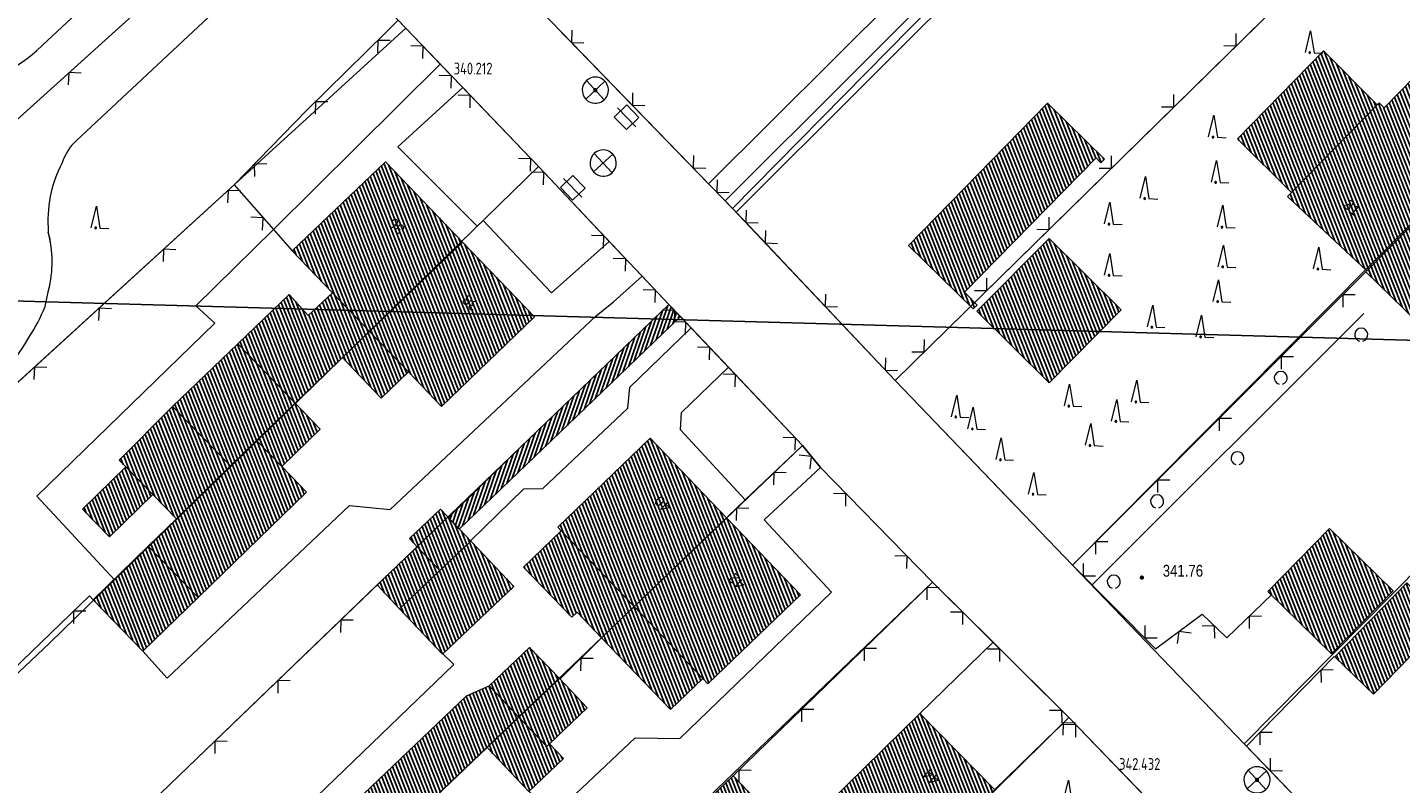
# Model space of a CAD drawing. Header units: metres. Extents: x 345144 to 348639, y 5629211 to 5635235.
# Tile 857 of 1056: x 347641 to 347719, y 5630667 to 5630710. Entities that reach past the tile are written whole.
import ezdxf
from ezdxf.enums import TextEntityAlignment as Align

# ---------------------------------------------------------------- set-up
doc = ezdxf.new("R2010")
doc.units = ezdxf.units.M
doc.header["$MEASUREMENT"] = 0
for name, color, linetype in [('028 Geländeform', 7, 'Continuous'), ('028 Geländeform Ausg.', 7, 'Continuous'), ('065-066 Ver_Entsorgung', 7, 'Continuous'), ('065-066 Ver_Entsorgung Ausg.', 7, 'Continuous'), ('081-083 Topographie', 7, 'Continuous'), ('AX Flurstück', 7, 'Continuous'), ('AX Gebäude', 7, 'Continuous'), ('Blatt', 7, 'Continuous'), ('Definitionslinie', 7, 'Continuous'), ('Präsentationsobjekt -Text (punktförmig)', 7, 'Continuous')]:
    doc.layers.add(name, color=color, linetype=linetype)
doc.styles.add('ARIAL', font='arial.ttf', dxfattribs={"height": 1})
doc.styles.add('DIN-6776-IT', font='txt', dxfattribs={"height": 1})
pattern_1 = [(111.5294117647, (0, 0), (-0.186045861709, -0.07339575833), [])]

# ---------------------------------------------------------------- blocks, each defined once
blk = doc.blocks.new('alk_3504_nrw')
at = {"color": 134, "lineweight": 5, "true_color": 0x00b2b2, "flags": 128}
for points in [[(-0.729333, -0.684), (-0.707333, -0.707333), (0.707333, 0.707333)], [(-0.707333, 0.707333), (0.707333, -0.707333)]]:
    blk.add_lwpolyline(points, dxfattribs=at)
at = {"color": 134, "lineweight": 5, "true_color": 0x00b2b2}
for start, end in [(90, -90), (-90, 90)]:
    blk.add_arc((0, 0), 1, start, end, dxfattribs=at)
blk = doc.blocks.new('alk_043x_nrw')
h = blk.add_hatch(color=7)
edge = h.paths.add_edge_path(flags=0)
edge.add_arc((0, 0), 1, 180, 360, ccw=False)
edge.add_arc((0, 0), 1, 0, 180, ccw=False)
blk = doc.blocks.new('alk_7200_nrwx2')
at = {"true_color": 0x2e2e2e}
h = blk.add_hatch(color=250, dxfattribs=at)
edge = h.paths.add_edge_path(flags=0)
edge.add_arc((-0.020544, -0.388118), 0.055525, 180, 360, ccw=False)
edge.add_arc((-0.020544, -0.388118), 0.055525, 0, 180, ccw=False)
at = {"color": 250, "lineweight": 5, "true_color": 0x2e2e2e, "flags": 128}
blk.add_lwpolyline([(-0.298168, -0.388118), (-0.020544, 1), (0.257079, -0.388118), (0.812326, -0.388118)], dxfattribs=at)
blk.add_lwpolyline([(-0.298168, -0.388118), (-0.020544, 1), (0.257079, -0.388118), (0.812326, -0.388118)], dxfattribs=at)
at = {"color": 250, "lineweight": 5, "true_color": 0x2e2e2e}
for start, end in [(0, 180), (180, 0)]:
    blk.add_arc((-0.020544, -0.388118), 0.055525, start, end, dxfattribs=at)
blk = doc.blocks.new('3488_swc')
at = {"color": 7, "lineweight": 5, "flags": 128}
for points in [[(1, 0), (-1, 0)], [(0.666667, 0.666667), (-0.666667, 0.666667), (-0.666667, -0.666667), (0.666667, -0.666667), (0.666667, 0.666667)]]:
    blk.add_lwpolyline(points, dxfattribs=at)

msp = doc.modelspace()

# ---------------------------------------------------------------- hatches: boundary and pattern name
at = {"layer": '028 Geländeform', "true_color": 0xb27500}
h = msp.add_hatch(dxfattribs=at)
h.set_pattern_fill('_USER', color=44, scale=0.2, angle=250.95521515, style=0, pattern_type=0)
h.set_pattern_definition([(250.9552151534, (0, 0), (0.1890527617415, -0.065261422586), [])])
h.paths.add_polyline_path([(347677.553, 5630694.216), (347678.208, 5630693.526), (347678.208, 5630693.526), (347672.289, 5630687.822), (347672.289, 5630687.822), (347665.549, 5630681.369), (347665.549, 5630681.369), (347664.925, 5630682.018), (347664.925, 5630682.018), (347668.881, 5630685.879), (347668.881, 5630685.879)], flags=0)
at = {"layer": 'AX Gebäude', "true_color": 0x4f4f4f}
h = msp.add_hatch(dxfattribs=at)
h.set_pattern_fill('_USER', color=251, scale=0.2, angle=111.52941176, style=0, pattern_type=0)
h.set_pattern_definition(pattern_1)
h.paths.add_polyline_path([(347713.186, 5630700.623), (347718.09, 5630705.627), (347718.203, 5630705.742), (347718.488, 5630705.461), (347722.786, 5630709.844), (347726.979, 5630705.732), (347722.62, 5630701.319), (347717.498, 5630696.133), (347712.964, 5630700.392)], flags=0)
h = msp.add_hatch(dxfattribs=at)
h.set_pattern_fill('_USER', color=251, scale=0.2, angle=111.52941176, style=0, pattern_type=0)
h.set_pattern_definition(pattern_1)
h.paths.add_polyline_path([(347710.089, 5630703.681), (347715.01, 5630708.727), (347718.09, 5630705.627), (347713.186, 5630700.623)], flags=0)
h = msp.add_hatch(dxfattribs=at)
h.set_pattern_fill('_USER', color=251, scale=0.2, angle=111.52941176, style=0, pattern_type=0)
h.set_pattern_definition(pattern_1)
h.paths.add_polyline_path([(347691.259, 5630697.59), (347699.227, 5630705.735), (347702.481, 5630702.52), (347702.273, 5630702.317), (347702, 5630702.596), (347694.468, 5630694.923), (347695.191, 5630694.175), (347694.974, 5630693.967)], flags=0)
h = msp.add_hatch(dxfattribs=at)
h.set_pattern_fill('_USER', color=251, scale=0.2, angle=111.52941176, style=0, pattern_type=0)
h.set_pattern_definition(pattern_1)
h.paths.add_polyline_path([(347658.292, 5630694.888), (347655.994, 5630697.283), (347661.32, 5630702.381), (347665.736, 5630697.783), (347660.416, 5630692.665)], flags=0)
h = msp.add_hatch(dxfattribs=at)
h.set_pattern_fill('_USER', color=251, scale=0.2, angle=111.52941176, style=0, pattern_type=0)
h.set_pattern_definition(pattern_1)
h.paths.add_polyline_path([(347717.45, 5630696.083), (347717.498, 5630696.133), (347722.62, 5630701.319), (347726.854, 5630697.139), (347727.024, 5630696.969), (347723.197, 5630693.136), (347721.85, 5630691.786)], flags=0)
h = msp.add_hatch(dxfattribs=at)
h.set_pattern_fill('_USER', color=251, scale=0.2, angle=111.52941176, style=0, pattern_type=0)
h.set_pattern_definition(pattern_1)
h.paths.add_polyline_path([(347660.416, 5630692.665), (347665.736, 5630697.783), (347669.858, 5630693.498), (347664.538, 5630688.38), (347662.637, 5630690.356)], flags=0)
h = msp.add_hatch(dxfattribs=at)
h.set_pattern_fill('_USER', color=251, scale=0.2, angle=111.52941176, style=0, pattern_type=0)
h.set_pattern_definition(pattern_1)
h.paths.add_polyline_path([(347699.313, 5630697.992), (347703.441, 5630693.904), (347699.316, 5630689.738), (347695.185, 5630693.824)], flags=0)
h = msp.add_hatch(dxfattribs=at)
h.set_pattern_fill('_USER', color=251, scale=0.2, angle=111.52941176, style=0, pattern_type=0)
h.set_pattern_definition(pattern_1)
h.paths.add_polyline_path([(347652.885, 5630691.959), (347655.817, 5630694.786), (347656.907, 5630693.575), (347658.292, 5630694.888), (347660.416, 5630692.665), (347658.863, 5630691.174), (347656.15, 5630688.564)], flags=0)
h = msp.add_hatch(dxfattribs=at)
h.set_pattern_fill('_USER', color=251, scale=0.2, angle=111.52941176, style=0, pattern_type=0)
h.set_pattern_definition(pattern_1)
h.paths.add_polyline_path([(347660.416, 5630692.665), (347662.637, 5630690.356), (347661.083, 5630688.862), (347658.863, 5630691.174)], flags=0)
h = msp.add_hatch(dxfattribs=at)
h.set_pattern_fill('_USER', color=251, scale=0.2, angle=111.52941176, style=0, pattern_type=0)
h.set_pattern_definition(pattern_1)
h.paths.add_polyline_path([(347652.885, 5630691.959), (347656.15, 5630688.564), (347653.944, 5630686.437), (347652.457, 5630684.989), (347649.145, 5630688.375)], flags=0)
h = msp.add_hatch(dxfattribs=at)
h.set_pattern_fill('_USER', color=251, scale=0.2, angle=111.52941176, style=0, pattern_type=0)
h.set_pattern_definition(pattern_1)
h.paths.add_polyline_path([(347649.145, 5630688.375), (347652.457, 5630684.989), (347649.358, 5630681.961), (347648.012, 5630683.34), (347646.459, 5630684.93), (347646.087, 5630685.306)], flags=0)
h = msp.add_hatch(dxfattribs=at)
h.set_pattern_fill('_USER', color=251, scale=0.2, angle=111.52941176, style=0, pattern_type=0)
h.set_pattern_definition(pattern_1)
h.paths.add_polyline_path([(347653.944, 5630686.437), (347656.15, 5630688.564), (347657.587, 5630687.074), (347655.386, 5630684.947)], flags=0)
h = msp.add_hatch(dxfattribs=at)
h.set_pattern_fill('_USER', color=251, scale=0.2, angle=111.52941176, style=0, pattern_type=0)
h.set_pattern_definition(pattern_1)
h.paths.add_polyline_path([(347652.457, 5630684.989), (347653.944, 5630686.437), (347655.386, 5630684.947), (347656.806, 5630683.482), (347650.599, 5630677.457), (347647.746, 5630680.393), (347649.358, 5630681.961)], flags=0)
h = msp.add_hatch(dxfattribs=at)
h.set_pattern_fill('_USER', color=251, scale=0.2, angle=111.52941176, style=0, pattern_type=0)
h.set_pattern_definition(pattern_1)
h.paths.add_polyline_path([(347671.391, 5630681.27), (347671.184, 5630681.486), (347676.477, 5630686.565), (347680.845, 5630682.013), (347675.553, 5630676.934)], flags=0)
h = msp.add_hatch(dxfattribs=at)
h.set_pattern_fill('_USER', color=251, scale=0.2, angle=111.52941176, style=0, pattern_type=0)
h.set_pattern_definition(pattern_1)
h.paths.add_polyline_path([(347648.012, 5630683.34), (347645.533, 5630680.92), (347643.982, 5630682.509), (347646.459, 5630684.93)], flags=0)
h = msp.add_hatch(dxfattribs=at)
h.set_pattern_fill('_USER', color=251, scale=0.2, angle=111.52941176, style=0, pattern_type=0)
h.set_pattern_definition(pattern_1)
h.paths.add_polyline_path([(347666.214, 5630680.682), (347664.43, 5630678.991), (347663.143, 5630680.348), (347662.696, 5630680.82), (347664.48, 5630682.511)], flags=0)
h = msp.add_hatch(dxfattribs=at)
h.set_pattern_fill('_USER', color=251, scale=0.2, angle=111.52941176, style=0, pattern_type=0)
h.set_pattern_definition(pattern_1)
h.paths.add_polyline_path([(347675.553, 5630676.934), (347680.845, 5630682.013), (347685.075, 5630677.605), (347679.785, 5630672.526), (347679.502, 5630672.82)], flags=0)
h = msp.add_hatch(dxfattribs=at)
h.set_pattern_fill('_USER', color=251, scale=0.2, angle=111.52941176, style=0, pattern_type=0)
h.set_pattern_definition(pattern_1)
h.paths.add_polyline_path([(347671.391, 5630681.27), (347675.553, 5630676.934), (347673.7, 5630675.155), (347672.298, 5630676.615), (347671.994, 5630676.324), (347669.234, 5630679.199)], flags=0)
h = msp.add_hatch(dxfattribs=at)
h.set_pattern_fill('_USER', color=251, scale=0.2, angle=111.52941176, style=0, pattern_type=0)
h.set_pattern_definition(pattern_1)
h.paths.add_polyline_path([(347715.369, 5630681.397), (347718.998, 5630677.831), (347715.475, 5630674.237), (347711.842, 5630677.805)], flags=0)
h = msp.add_hatch(dxfattribs=at)
h.set_pattern_fill('_USER', color=251, scale=0.2, angle=111.52941176, style=0, pattern_type=0)
h.set_pattern_definition(pattern_1)
h.paths.add_polyline_path([(347664.43, 5630678.991), (347666.214, 5630680.682), (347668.675, 5630678.085), (347664.594, 5630674.217), (347662.133, 5630676.814)], flags=0)
h = msp.add_hatch(dxfattribs=at)
h.set_pattern_fill('_USER', color=251, scale=0.2, angle=111.52941176, style=0, pattern_type=0)
h.set_pattern_definition(pattern_1)
h.paths.add_polyline_path([(347650.599, 5630677.457), (347647.44, 5630674.389), (347644.588, 5630677.324), (347647.746, 5630680.393)], flags=0)
h = msp.add_hatch(dxfattribs=at)
h.set_pattern_fill('_USER', color=251, scale=0.2, angle=111.52941176, style=0, pattern_type=0)
h.set_pattern_definition(pattern_1)
h.paths.add_polyline_path([(347662.133, 5630676.814), (347660.846, 5630678.171), (347663.143, 5630680.348), (347664.43, 5630678.991)], flags=0)
h = msp.add_hatch(dxfattribs=at)
h.set_pattern_fill('_USER', color=251, scale=0.2, angle=111.52941176, style=0, pattern_type=0)
h.set_pattern_definition(pattern_1)
h.paths.add_polyline_path([(347715.671, 5630674.058), (347719.793, 5630678.299), (347721.99, 5630676.147), (347717.877, 5630671.928)], flags=0)
h = msp.add_hatch(dxfattribs=at)
h.set_pattern_fill('_USER', color=251, scale=0.2, angle=111.52941176, style=0, pattern_type=0)
h.set_pattern_definition(pattern_1)
h.paths.add_polyline_path([(347675.553, 5630676.934), (347679.502, 5630672.82), (347677.649, 5630671.041), (347673.7, 5630675.155)], flags=0)
h = msp.add_hatch(dxfattribs=at)
h.set_pattern_fill('_USER', color=251, scale=0.2, angle=111.52941176, style=0, pattern_type=0)
h.set_pattern_definition(pattern_1)
h.paths.add_polyline_path([(347667.265, 5630672.395), (347669.579, 5630674.602), (347671.281, 5630672.816), (347668.967, 5630670.61)], flags=0)
h = msp.add_hatch(dxfattribs=at)
h.set_pattern_fill('_USER', color=251, scale=0.2, angle=111.52941176, style=0, pattern_type=0)
h.set_pattern_definition(pattern_1)
h.paths.add_polyline_path([(347668.967, 5630670.61), (347671.281, 5630672.816), (347672.876, 5630671.143), (347670.722, 5630669.09), (347670.562, 5630668.937)], flags=0)
h = msp.add_hatch(dxfattribs=at)
h.set_pattern_fill('_USER', color=251, scale=0.2, angle=111.52941176, style=0, pattern_type=0)
h.set_pattern_definition(pattern_1)
h.paths.add_polyline_path([(347667.145, 5630668.873), (347660.865, 5630662.884), (347658.826, 5630665.022), (347665.966, 5630671.832), (347667.265, 5630672.395), (347668.967, 5630670.61)], flags=0)
h = msp.add_hatch(dxfattribs=at)
h.set_pattern_fill('_USER', color=251, scale=0.2, angle=111.52941176, style=0, pattern_type=0)
h.set_pattern_definition(pattern_1)
h.paths.add_polyline_path([(347668.967, 5630670.61), (347670.562, 5630668.937), (347670.722, 5630669.09), (347671.52, 5630668.253), (347669.538, 5630666.363), (347667.145, 5630668.873)], flags=0)
h = msp.add_hatch(dxfattribs=at)
h.set_pattern_fill('_USER', color=251, scale=0.2, angle=111.52941176, style=0, pattern_type=0)
h.set_pattern_definition(pattern_1)
h.paths.add_polyline_path([(347696.199, 5630666.458), (347690.946, 5630661.286), (347688.772, 5630663.523), (347686.758, 5630665.588), (347686.671, 5630665.672), (347691.914, 5630670.823)], flags=0)
h = msp.add_hatch(dxfattribs=at)
h.set_pattern_fill('_USER', color=251, scale=0.2, angle=111.52941176, style=0, pattern_type=0)
h.set_pattern_definition(pattern_1)
h.paths.add_polyline_path([(347673.686, 5630660.075), (347681.232, 5630667.264), (347683.843, 5630664.536), (347676.316, 5630657.337)], flags=0)

# ---------------------------------------------------------------- linework, layer by layer
at = {"layer": '081-083 Topographie', "color": 7, "linetype": 'Continuous', "lineweight": 5, "flags": 128}
for points in [[(347652.319, 5630720.696), (347649.981, 5630716.757), (347649.981, 5630716.757), (347641.699, 5630709.047)], [(347635.305, 5630700.356), (347654.831, 5630717.945)], [(347654.831, 5630717.945), (347657.674, 5630715.019), (347657.674, 5630715.019), (347659.869, 5630712.762), (347659.869, 5630712.762), (347662.058, 5630710.473), (347662.058, 5630710.473), (347662.496, 5630710.016)], [(347643.624, 5630703.576), (347654.679, 5630713.915), (347654.679, 5630713.915), (347657.674, 5630715.019)], [(347693.778, 5630715.066), (347690.588, 5630711.856), (347690.588, 5630711.856), (347679.826, 5630701.118)], [(347681.407, 5630699.484), (347696.091, 5630714.158), (347696.091, 5630714.158), (347695.42, 5630714.757), (347695.42, 5630714.757), (347680.767, 5630700.148)], [(347671.1, 5630710.095), (347679.826, 5630701.118), (347679.826, 5630701.118), (347680.767, 5630700.148), (347680.767, 5630700.148), (347681.196, 5630699.706), (347681.196, 5630699.706), (347681.407, 5630699.484), (347681.407, 5630699.484), (347682.498, 5630698.328), (347682.498, 5630698.328), (347690.497, 5630689.863), (347690.497, 5630689.863), (347715.261, 5630714.152)], [(347662.496, 5630710.016), (347664.466, 5630707.958), (347664.466, 5630707.958), (347665.748, 5630706.619), (347665.748, 5630706.619), (347670.077, 5630702.097), (347670.077, 5630702.097), (347674.14, 5630697.814), (347674.14, 5630697.814), (347676.011, 5630695.842), (347676.011, 5630695.842), (347677.553, 5630694.216), (347677.553, 5630694.216), (347678.208, 5630693.526), (347678.208, 5630693.526), (347678.82, 5630692.882), (347678.82, 5630692.882), (347680.957, 5630690.629), (347680.957, 5630690.629), (347685.2, 5630686.157)], [(347664.466, 5630707.958), (347654.913, 5630698.51), (347654.913, 5630698.51), (347650.481, 5630694.127), (347650.481, 5630694.127), (347651.558, 5630693.144), (347651.558, 5630693.144), (347641.37, 5630683.252), (347641.37, 5630683.252), (347645.812, 5630678.472)], [(347665.748, 5630706.619), (347662.029, 5630703.227), (347662.029, 5630703.227), (347666.571, 5630698.683), (347666.571, 5630698.683), (347666.918, 5630699.021), (347666.918, 5630699.021), (347670.836, 5630694.889), (347670.836, 5630694.889), (347674.14, 5630697.814)], [(347607.832, 5630660.2), (347633.5, 5630683.583), (347633.5, 5630683.583), (347652.669, 5630701.057)], [(347652.669, 5630701.057), (347654.913, 5630698.51), (347654.913, 5630698.51), (347655.994, 5630697.284)], [(347647.446, 5630674.385), (347648.827, 5630672.834), (347648.827, 5630672.834), (347659.269, 5630682.725), (347659.269, 5630682.725), (347661.601, 5630682.491), (347661.601, 5630682.491), (347673.392, 5630693.56), (347673.392, 5630693.56), (347674.382, 5630694.364), (347674.382, 5630694.364), (347676.011, 5630695.842)], [(347717.451, 5630696.083), (347700.646, 5630679.308), (347700.646, 5630679.308), (347705.407, 5630674.526), (347705.407, 5630674.526), (347708.076, 5630676.508), (347708.076, 5630676.508), (347709.482, 5630675.152), (347709.482, 5630675.152), (347712.056, 5630677.627)], [(347641.847, 5630694.093), (347642.041, 5630695.017)], [(347701.8, 5630678.203), (347717.332, 5630693.696)], [(347666.198, 5630680.694), (347669.247, 5630683.664), (347669.247, 5630683.664), (347670.326, 5630683.683), (347670.326, 5630683.683), (347675.193, 5630688.285), (347675.193, 5630688.285), (347675.313, 5630689.491), (347675.313, 5630689.491), (347678.82, 5630692.882)], [(347681.923, 5630683.05), (347678.222, 5630687.042), (347678.222, 5630687.042), (347678.267, 5630688.043), (347678.267, 5630688.043), (347680.957, 5630690.629)], [(347690.497, 5630689.863), (347697.316, 5630682.772)], [(347680.916, 5630682.088), (347681.923, 5630683.05), (347681.923, 5630683.05), (347685.2, 5630686.157)], [(347685.2, 5630686.157), (347686.22, 5630684.883), (347686.22, 5630684.883), (347692.643, 5630678.333)], [(347669.544, 5630666.363), (347670.89, 5630664.964), (347670.89, 5630664.964), (347675.614, 5630669.434), (347675.614, 5630669.434), (347678.183, 5630669.393), (347678.183, 5630669.393), (347686.861, 5630677.763), (347686.861, 5630677.763), (347682.995, 5630681.897), (347682.995, 5630681.897), (347686.22, 5630684.883)], [(347625.565, 5630644.243), (347649.499, 5630667.248), (347649.499, 5630667.248), (347660.842, 5630678.152)], [(347681.233, 5630667.264), (347692.643, 5630678.333)], [(347692.643, 5630678.333), (347696.108, 5630674.894), (347696.108, 5630674.894), (347700.439, 5630670.598)], [(347617.362, 5630651.518), (347644.39, 5630677.559), (347644.39, 5630677.559), (347644.608, 5630677.3)], [(347671.303, 5630672.793), (347673.701, 5630675.152)], [(347664.557, 5630674.285), (347665.237, 5630673.616), (347665.237, 5630673.616), (347654.812, 5630663.572), (347654.812, 5630663.572), (347658.014, 5630660.147)], [(347691.914, 5630670.823), (347696.108, 5630674.894)], [(347710.612, 5630668.959), (347715.631, 5630674.08)], [(347696.208, 5630666.482), (347700.439, 5630670.598)], [(347700.439, 5630670.598), (347708.213, 5630662.557)], [(347710.612, 5630668.959), (347716.77, 5630662.565), (347716.77, 5630662.565), (347717.06, 5630662.263), (347717.06, 5630662.263), (347720.439, 5630658.985)]]:
    msp.add_lwpolyline(points, dxfattribs=at)
at = {"layer": '081-083 Topographie', "color": 7, "linetype": 'Continuous', "lineweight": 5}
for centre, radius, start, end in [((347636.904, 5630713.648), 6.645391, -108.11321898, -43.81717729), ((347645.645, 5630701.394), 2.974244, 132.80630203, 162.08286177), ((347649.192, 5630698.986), 7.191003, 152.47636658, -174.94190864), ((347635.672, 5630696.663), 6.578258, -14.49042585, 14.87923371), ((347631.793, 5630698.257), 10.882165, -33.08258037, -22.49755249), ((347634.347, 5630695.854), 7.456342, -77.02611751, -28.31793029)]:
    msp.add_arc(centre, radius, start, end, dxfattribs=at)
at = {"layer": 'AX Flurstück', "color": 8, "linetype": 'Continuous', "lineweight": 13, "true_color": 0x808080, "flags": 128}
for points in [[(347670.163, 5630711.06), (347709.97, 5630747.782), (347715.165, 5630742.657), (347719.398, 5630738.473), (347681.196, 5630699.706), (347670.163, 5630711.06)], [(347639.65, 5630743.595), (347649.242, 5630733.056), (347650.563, 5630731.486), (347660.229, 5630721.392), (347664.47, 5630716.92), (347670.163, 5630711.06), (347681.196, 5630699.706), (347690.494, 5630689.861), (347700.649, 5630679.311), (347710.487, 5630669.09), (347717.059, 5630662.263)], [(347681.196, 5630699.706), (347719.398, 5630738.473), (347724.498, 5630733.452), (347729.692, 5630728.308), (347690.494, 5630689.861), (347681.196, 5630699.706)], [(347708.211, 5630662.556), (347700.438, 5630670.597), (347692.642, 5630678.333), (347686.22, 5630684.883), (347685.2, 5630686.156), (347677.554, 5630694.216), (347670.077, 5630702.097), (347662.498, 5630710.015), (347659.869, 5630712.761), (347654.831, 5630717.944), (347649.573, 5630723.703), (347645.117, 5630724.206), (347637.785, 5630732.476)], [(347729.692, 5630728.308), (347733.136, 5630724.906), (347735.33, 5630722.736), (347739.592, 5630718.529), (347700.649, 5630679.311), (347690.494, 5630689.861), (347729.692, 5630728.308)], [(347591.454, 5630675.631), (347618.183, 5630699.672), (347645.117, 5630724.206), (347649.573, 5630723.703), (347654.831, 5630717.944), (347599.515, 5630668.095), (347591.454, 5630675.631)], [(347700.649, 5630679.311), (347739.592, 5630718.529), (347741.554, 5630716.588), (347749.627, 5630708.645), (347710.487, 5630669.09), (347700.649, 5630679.311)], [(347599.515, 5630668.095), (347654.831, 5630717.944), (347659.869, 5630712.761), (347662.498, 5630710.015), (347633.497, 5630683.586), (347607.834, 5630660.199), (347599.515, 5630668.095)], [(347607.834, 5630660.199), (347633.497, 5630683.586), (347662.498, 5630710.015), (347670.077, 5630702.097), (347642.087, 5630674.844), (347617.362, 5630651.518), (347609.536, 5630658.755), (347607.834, 5630660.199)], [(347749.627, 5630708.645), (347749.896, 5630708.364), (347758.137, 5630700.246), (347759.652, 5630698.751), (347720.438, 5630658.985), (347717.059, 5630662.263), (347710.487, 5630669.09), (347749.627, 5630708.645)], [(347642.087, 5630674.844), (347670.077, 5630702.097), (347677.554, 5630694.216), (347649.499, 5630667.249), (347625.565, 5630644.243), (347617.362, 5630651.518), (347642.087, 5630674.844)], [(347625.565, 5630644.243), (347649.499, 5630667.249), (347677.554, 5630694.216), (347685.2, 5630686.156), (347657.081, 5630659.268), (347633.545, 5630637.12), (347625.565, 5630644.243)], [(347657.081, 5630659.268), (347685.2, 5630686.156), (347686.22, 5630684.883), (347692.642, 5630678.333), (347664.606, 5630651.446), (347641.938, 5630629.709), (347638.698, 5630632.521), (347633.545, 5630637.12), (347657.081, 5630659.268)], [(347664.606, 5630651.446), (347692.642, 5630678.333), (347700.438, 5630670.597), (347672.712, 5630643.267), (347650.779, 5630621.648), (347641.938, 5630629.709), (347664.606, 5630651.446)], [(347681.741, 5630634.434), (347661.142, 5630612.549), (347659.387, 5630614.089), (347650.779, 5630621.648), (347672.712, 5630643.267), (347700.438, 5630670.597), (347708.211, 5630662.556), (347681.741, 5630634.434)]]:
    msp.add_lwpolyline(points, dxfattribs=at)
at = {"layer": 'AX Gebäude', "color": 7, "linetype": 'Continuous', "lineweight": 5, "flags": 128}
for points in [[(347713.186, 5630700.623), (347718.09, 5630705.627), (347718.203, 5630705.742), (347718.488, 5630705.461), (347722.786, 5630709.844), (347726.979, 5630705.732), (347722.62, 5630701.319), (347717.498, 5630696.133), (347712.964, 5630700.392), (347713.186, 5630700.623)], [(347710.089, 5630703.681), (347715.01, 5630708.727), (347718.09, 5630705.627), (347713.186, 5630700.623), (347710.089, 5630703.681)], [(347691.259, 5630697.59), (347699.227, 5630705.735), (347702.481, 5630702.52), (347702.273, 5630702.317), (347702, 5630702.596), (347694.468, 5630694.923), (347695.191, 5630694.175), (347694.974, 5630693.967), (347691.259, 5630697.59)], [(347658.292, 5630694.888), (347655.994, 5630697.283), (347661.32, 5630702.381), (347665.736, 5630697.783), (347660.416, 5630692.665), (347658.292, 5630694.888)], [(347717.45, 5630696.083), (347717.498, 5630696.133), (347722.62, 5630701.319), (347726.854, 5630697.139), (347727.024, 5630696.969), (347723.197, 5630693.136), (347721.85, 5630691.786), (347717.45, 5630696.083)], [(347660.416, 5630692.665), (347665.736, 5630697.783), (347669.858, 5630693.498), (347664.538, 5630688.38), (347662.637, 5630690.356), (347660.416, 5630692.665)], [(347699.313, 5630697.992), (347703.441, 5630693.904), (347699.316, 5630689.738), (347695.185, 5630693.824), (347699.313, 5630697.992)], [(347652.885, 5630691.959), (347655.817, 5630694.786), (347656.907, 5630693.575), (347658.292, 5630694.888), (347660.416, 5630692.665), (347658.863, 5630691.174), (347656.15, 5630688.564), (347652.885, 5630691.959)], [(347660.416, 5630692.665), (347662.637, 5630690.356), (347661.083, 5630688.862), (347658.863, 5630691.174), (347660.416, 5630692.665)], [(347652.885, 5630691.959), (347656.15, 5630688.564), (347653.944, 5630686.437), (347652.457, 5630684.989), (347649.145, 5630688.375), (347652.885, 5630691.959)], [(347649.145, 5630688.375), (347652.457, 5630684.989), (347649.358, 5630681.961), (347648.012, 5630683.34), (347646.459, 5630684.93), (347646.087, 5630685.306), (347649.145, 5630688.375)], [(347653.944, 5630686.437), (347656.15, 5630688.564), (347657.587, 5630687.074), (347655.386, 5630684.947), (347653.944, 5630686.437)], [(347652.457, 5630684.989), (347653.944, 5630686.437), (347655.386, 5630684.947), (347656.806, 5630683.482), (347650.599, 5630677.457), (347647.746, 5630680.393), (347649.358, 5630681.961), (347652.457, 5630684.989)], [(347671.391, 5630681.27), (347671.184, 5630681.486), (347676.477, 5630686.565), (347680.845, 5630682.013), (347675.553, 5630676.934), (347671.391, 5630681.27)], [(347648.012, 5630683.34), (347645.533, 5630680.92), (347643.982, 5630682.509), (347646.459, 5630684.93), (347648.012, 5630683.34)], [(347666.214, 5630680.682), (347664.43, 5630678.991), (347663.143, 5630680.348), (347662.696, 5630680.82), (347664.48, 5630682.511), (347666.214, 5630680.682)], [(347675.553, 5630676.934), (347680.845, 5630682.013), (347685.075, 5630677.605), (347679.785, 5630672.526), (347679.502, 5630672.82), (347675.553, 5630676.934)], [(347671.391, 5630681.27), (347675.553, 5630676.934), (347673.7, 5630675.155), (347672.298, 5630676.615), (347671.994, 5630676.324), (347669.234, 5630679.199), (347671.391, 5630681.27)], [(347715.369, 5630681.397), (347718.998, 5630677.831), (347715.475, 5630674.237), (347711.842, 5630677.805), (347715.369, 5630681.397)], [(347664.43, 5630678.991), (347666.214, 5630680.682), (347668.675, 5630678.085), (347664.594, 5630674.217), (347662.133, 5630676.814), (347664.43, 5630678.991)], [(347650.599, 5630677.457), (347647.44, 5630674.389), (347644.588, 5630677.324), (347647.746, 5630680.393), (347650.599, 5630677.457)], [(347662.133, 5630676.814), (347660.846, 5630678.171), (347663.143, 5630680.348), (347664.43, 5630678.991), (347662.133, 5630676.814)], [(347715.671, 5630674.058), (347719.793, 5630678.299), (347721.99, 5630676.147), (347717.877, 5630671.928), (347715.671, 5630674.058)], [(347675.553, 5630676.934), (347679.502, 5630672.82), (347677.649, 5630671.041), (347673.7, 5630675.155), (347675.553, 5630676.934)], [(347667.265, 5630672.395), (347669.579, 5630674.602), (347671.281, 5630672.816), (347668.967, 5630670.61), (347667.265, 5630672.395)], [(347668.967, 5630670.61), (347671.281, 5630672.816), (347672.876, 5630671.143), (347670.722, 5630669.09), (347670.562, 5630668.937), (347668.967, 5630670.61)], [(347667.145, 5630668.873), (347660.865, 5630662.884), (347658.826, 5630665.022), (347665.966, 5630671.832), (347667.265, 5630672.395), (347668.967, 5630670.61), (347667.145, 5630668.873)], [(347668.967, 5630670.61), (347670.562, 5630668.937), (347670.722, 5630669.09), (347671.52, 5630668.253), (347669.538, 5630666.363), (347667.145, 5630668.873), (347668.967, 5630670.61)], [(347696.199, 5630666.458), (347690.946, 5630661.286), (347688.772, 5630663.523), (347686.758, 5630665.588), (347686.671, 5630665.672), (347691.914, 5630670.823), (347696.199, 5630666.458)], [(347673.686, 5630660.075), (347681.232, 5630667.264), (347683.843, 5630664.536), (347676.316, 5630657.337), (347673.686, 5630660.075)]]:
    msp.add_lwpolyline(points, dxfattribs=at)
at = {"layer": 'Blatt', "color": 205, "linetype": 'Continuous', "lineweight": 5, "true_color": 0x873099, "flags": 128}
for points in [[(347367.669, 5630702.092), (347374.708, 5630951.97), (347874.464, 5630937.896), (347867.426, 5630688.019), (347367.669, 5630702.092)], [(347360.632, 5630452.215), (347367.669, 5630702.092), (347867.426, 5630688.019), (347860.388, 5630438.144), (347360.632, 5630452.215)]]:
    msp.add_lwpolyline(points, dxfattribs=at)
at = {"layer": 'Definitionslinie', "color": 7, "linetype": 'Continuous', "lineweight": 5, "flags": 128}
for points in [[(347635.305, 5630700.356), (347654.831, 5630717.945)], [(347641.699, 5630709.047), (347649.981, 5630716.757)], [(347680.767, 5630700.148), (347695.42, 5630714.757)], [(347643.624, 5630703.576), (347654.679, 5630713.915)], [(347681.407, 5630699.484), (347696.091, 5630714.158)], [(347690.497, 5630689.863), (347715.261, 5630714.152)], [(347659.869, 5630712.762), (347662.058, 5630710.473), (347662.058, 5630710.473), (347662.496, 5630710.016)], [(347679.826, 5630701.118), (347690.588, 5630711.856)], [(347662.058, 5630710.473), (347661.928, 5630710.345), (347661.347, 5630709.773), (347656.849, 5630705.35), (347652.669, 5630701.057)], [(347662.496, 5630710.016), (347664.466, 5630707.958)], [(347671.1, 5630710.095), (347679.826, 5630701.118)], [(347671.988, 5630709.899), (347671.978, 5630709.192), (347672.685, 5630709.182)], [(347671.988, 5630709.899), (347671.978, 5630709.192), (347672.685, 5630709.182)], [(347709.311, 5630709.017), (347710.018, 5630709.01), (347710.025, 5630709.717)], [(347709.311, 5630709.017), (347710.018, 5630709.01), (347710.025, 5630709.717)], [(347661.589, 5630709.311), (347660.883, 5630709.316), (347660.876, 5630708.609)], [(347663.466, 5630708.28), (347663.481, 5630708.987), (347662.774, 5630709.002)], [(347663.466, 5630708.28), (347663.481, 5630708.987), (347662.774, 5630709.002)], [(347650.481, 5630694.127), (347654.913, 5630698.51), (347654.913, 5630698.51), (347664.466, 5630707.958)], [(347664.466, 5630707.958), (347665.748, 5630706.619)], [(347643.917, 5630707.44), (347643.211, 5630707.477), (347643.174, 5630706.771)], [(347643.917, 5630707.44), (347643.211, 5630707.477), (347643.174, 5630706.771)], [(347665.092, 5630706.582), (347665.107, 5630707.289), (347664.4, 5630707.304)], [(347665.092, 5630706.582), (347665.107, 5630707.289), (347664.4, 5630707.304)], [(347662.029, 5630703.227), (347665.748, 5630706.619)], [(347665.748, 5630706.619), (347670.077, 5630702.097)], [(347658.024, 5630705.805), (347657.318, 5630705.81), (347657.311, 5630705.104)], [(347666.168, 5630705.457), (347666.184, 5630706.164), (347665.477, 5630706.179)], [(347666.168, 5630705.457), (347666.184, 5630706.164), (347665.477, 5630706.179)], [(347675.473, 5630706.314), (347675.463, 5630705.607), (347676.17, 5630705.597)], [(347675.473, 5630706.314), (347675.463, 5630705.607), (347676.17, 5630705.597)], [(347705.742, 5630705.515), (347706.449, 5630705.509), (347706.455, 5630706.216)], [(347705.742, 5630705.515), (347706.449, 5630705.509), (347706.455, 5630706.216)], [(347662.029, 5630703.227), (347666.571, 5630698.683)], [(347669.626, 5630701.845), (347669.641, 5630702.552), (347668.934, 5630702.568)], [(347669.626, 5630701.845), (347669.641, 5630702.552), (347668.934, 5630702.568)], [(347678.958, 5630702.728), (347678.948, 5630702.021), (347679.655, 5630702.011)], [(347678.958, 5630702.728), (347678.948, 5630702.021), (347679.655, 5630702.011)], [(347702.172, 5630702.014), (347702.879, 5630702.008), (347702.886, 5630702.715)], [(347702.172, 5630702.014), (347702.879, 5630702.008), (347702.886, 5630702.715)], [(347654.527, 5630702.248), (347653.82, 5630702.239), (347653.829, 5630701.532)], [(347670.369, 5630701.062), (347670.388, 5630701.769), (347669.681, 5630701.788)], [(347670.369, 5630701.062), (347670.388, 5630701.769), (347669.681, 5630701.788)], [(347670.077, 5630702.097), (347674.14, 5630697.814)], [(347633.5, 5630683.583), (347652.669, 5630701.057)], [(347652.669, 5630701.057), (347654.913, 5630698.51), (347654.913, 5630698.51), (347655.994, 5630697.284)], [(347679.826, 5630701.118), (347680.767, 5630700.148)], [(347680.307, 5630701.34), (347680.297, 5630700.633), (347681.004, 5630700.622)], [(347680.307, 5630701.34), (347680.297, 5630700.633), (347681.004, 5630700.622)], [(347653.029, 5630700.708), (347652.322, 5630700.741), (347652.29, 5630700.035)], [(347653.029, 5630700.708), (347652.322, 5630700.741), (347652.29, 5630700.035)], [(347680.767, 5630700.148), (347681.196, 5630699.706)], [(347681.196, 5630699.706), (347681.407, 5630699.484)], [(347681.407, 5630699.484), (347682.498, 5630698.328)], [(347681.973, 5630699.613), (347681.953, 5630698.906), (347682.659, 5630698.886)], [(347681.973, 5630699.613), (347681.953, 5630698.906), (347682.659, 5630698.886)], [(347654.287, 5630698.465), (347654.331, 5630699.17), (347653.626, 5630699.215)], [(347654.287, 5630698.465), (347654.331, 5630699.17), (347653.626, 5630699.215)], [(347666.571, 5630698.683), (347666.918, 5630699.021)], [(347666.918, 5630699.021), (347670.836, 5630694.889)], [(347698.602, 5630698.513), (347699.309, 5630698.506), (347699.316, 5630699.213)], [(347698.602, 5630698.513), (347699.309, 5630698.506), (347699.316, 5630699.213)], [(347670.836, 5630694.889), (347674.14, 5630697.814)], [(347673.81, 5630697.435), (347673.829, 5630698.142), (347673.122, 5630698.16)], [(347673.81, 5630697.435), (347673.829, 5630698.142), (347673.122, 5630698.16)], [(347674.14, 5630697.814), (347676.011, 5630695.842)], [(347682.498, 5630698.328), (347690.497, 5630689.863)], [(347683.083, 5630698.436), (347683.063, 5630697.73), (347683.77, 5630697.71)], [(347683.083, 5630698.436), (347683.063, 5630697.73), (347683.77, 5630697.71)], [(347649.334, 5630697.34), (347648.627, 5630697.373), (347648.594, 5630696.666)], [(347649.334, 5630697.34), (347648.627, 5630697.373), (347648.594, 5630696.666)], [(347675.057, 5630696.121), (347675.076, 5630696.828), (347674.369, 5630696.847)], [(347675.057, 5630696.121), (347675.076, 5630696.828), (347674.369, 5630696.847)], [(347674.382, 5630694.364), (347676.011, 5630695.842)], [(347676.011, 5630695.842), (347677.553, 5630694.216)], [(347695.033, 5630695.012), (347695.74, 5630695.005), (347695.747, 5630695.712)], [(347695.033, 5630695.012), (347695.74, 5630695.005), (347695.747, 5630695.712)], [(347700.646, 5630679.308), (347717.451, 5630696.083)], [(347641.847, 5630694.093), (347642.041, 5630695.017)], [(347676.763, 5630694.322), (347676.782, 5630695.029), (347676.075, 5630695.048)], [(347676.763, 5630694.322), (347676.782, 5630695.029), (347676.075, 5630695.048)], [(347686.517, 5630694.802), (347686.498, 5630694.096), (347687.204, 5630694.076)], [(347686.517, 5630694.802), (347686.498, 5630694.096), (347687.204, 5630694.076)], [(347716.833, 5630694.76), (347716.126, 5630694.76), (347716.125, 5630694.053)], [(347716.833, 5630694.76), (347716.126, 5630694.76), (347716.125, 5630694.053)], [(347645.638, 5630693.971), (347644.932, 5630694.004), (347644.899, 5630693.298)], [(347645.638, 5630693.971), (347644.932, 5630694.004), (347644.899, 5630693.298)], [(347650.481, 5630694.127), (347651.558, 5630693.144)], [(347673.392, 5630693.56), (347674.382, 5630694.364)], [(347677.862, 5630693.164), (347677.881, 5630693.871), (347677.174, 5630693.889)], [(347677.862, 5630693.164), (347677.881, 5630693.871), (347677.174, 5630693.889)], [(347677.553, 5630694.216), (347678.208, 5630693.526)], [(347641.37, 5630683.252), (347651.558, 5630693.144)], [(347661.601, 5630682.491), (347673.392, 5630693.56)], [(347678.496, 5630692.497), (347678.514, 5630693.204), (347677.807, 5630693.222)], [(347678.496, 5630692.497), (347678.514, 5630693.204), (347677.807, 5630693.222)], [(347678.208, 5630693.526), (347678.82, 5630692.882)], [(347675.313, 5630689.491), (347678.82, 5630692.882)], [(347678.82, 5630692.882), (347680.957, 5630690.629)], [(347691.463, 5630691.511), (347692.17, 5630691.504), (347692.177, 5630692.211)], [(347691.463, 5630691.511), (347692.17, 5630691.504), (347692.177, 5630692.211)], [(347679.87, 5630691.049), (347679.889, 5630691.756), (347679.182, 5630691.774)], [(347679.87, 5630691.049), (347679.889, 5630691.756), (347679.182, 5630691.774)], [(347641.943, 5630690.603), (347641.237, 5630690.636), (347641.204, 5630689.929)], [(347641.943, 5630690.603), (347641.237, 5630690.636), (347641.204, 5630689.929)], [(347678.267, 5630688.043), (347680.957, 5630690.629)], [(347680.957, 5630690.629), (347685.2, 5630686.157)], [(347689.952, 5630691.168), (347689.932, 5630690.461), (347690.638, 5630690.441)], [(347689.952, 5630691.168), (347689.932, 5630690.461), (347690.638, 5630690.441)], [(347713.294, 5630691.227), (347712.587, 5630691.228), (347712.587, 5630690.521)], [(347713.294, 5630691.227), (347712.587, 5630691.228), (347712.587, 5630690.521)], [(347681.339, 5630689.5), (347681.358, 5630690.207), (347680.651, 5630690.225)], [(347681.339, 5630689.5), (347681.358, 5630690.207), (347680.651, 5630690.225)], [(347690.497, 5630689.863), (347697.316, 5630682.772)], [(347675.193, 5630688.285), (347675.313, 5630689.491)], [(347670.326, 5630683.683), (347675.193, 5630688.285)], [(347678.222, 5630687.042), (347678.267, 5630688.043)], [(347709.756, 5630687.695), (347709.049, 5630687.696), (347709.048, 5630686.988)], [(347709.756, 5630687.695), (347709.049, 5630687.696), (347709.048, 5630686.988)], [(347678.222, 5630687.042), (347681.923, 5630683.05)], [(347681.923, 5630683.05), (347685.2, 5630686.157)], [(347684.781, 5630685.873), (347684.799, 5630686.579), (347684.092, 5630686.598)], [(347684.781, 5630685.873), (347684.799, 5630686.579), (347684.092, 5630686.598)], [(347685.2, 5630686.157), (347686.22, 5630684.883)], [(347685.632, 5630684.817), (347685.71, 5630685.52), (347685.007, 5630685.598)], [(347685.632, 5630684.817), (347685.71, 5630685.52), (347685.007, 5630685.598)], [(347682.995, 5630681.897), (347686.22, 5630684.883)], [(347684.268, 5630684.585), (347683.562, 5630684.604), (347683.543, 5630683.897)], [(347684.268, 5630684.585), (347683.562, 5630684.604), (347683.543, 5630683.897)], [(347686.22, 5630684.883), (347692.643, 5630678.333)], [(347666.198, 5630680.694), (347669.247, 5630683.664)], [(347669.247, 5630683.664), (347670.326, 5630683.683)], [(347706.217, 5630684.162), (347705.51, 5630684.163), (347705.509, 5630683.456)], [(347706.217, 5630684.162), (347705.51, 5630684.163), (347705.509, 5630683.456)], [(347641.37, 5630683.252), (347645.812, 5630678.472)], [(347680.916, 5630682.088), (347681.923, 5630683.05)], [(347687.674, 5630682.686), (347687.681, 5630683.393), (347686.974, 5630683.4)], [(347687.674, 5630682.686), (347687.681, 5630683.393), (347686.974, 5630683.4)], [(347648.827, 5630672.834), (347659.269, 5630682.725)], [(347659.269, 5630682.725), (347661.601, 5630682.491)], [(347682.126, 5630682.553), (347681.42, 5630682.569), (347681.403, 5630681.862)], [(347682.126, 5630682.553), (347681.42, 5630682.569), (347681.403, 5630681.862)], [(347682.995, 5630681.897), (347686.861, 5630677.763)], [(347702.678, 5630680.63), (347701.971, 5630680.631), (347701.97, 5630679.924)], [(347702.678, 5630680.63), (347701.971, 5630680.631), (347701.97, 5630679.924)], [(347691.175, 5630679.116), (347691.182, 5630679.823), (347690.475, 5630679.83)], [(347691.175, 5630679.116), (347691.182, 5630679.823), (347690.475, 5630679.83)], [(347700.646, 5630679.308), (347705.407, 5630674.526)], [(347701.264, 5630679.396), (347701.263, 5630678.689), (347701.97, 5630678.687)], [(347701.264, 5630679.396), (347701.263, 5630678.689), (347701.97, 5630678.687)], [(347649.499, 5630667.248), (347660.842, 5630678.152)], [(347681.233, 5630667.264), (347692.643, 5630678.333)], [(347692.643, 5630678.333), (347696.108, 5630674.894)], [(347617.362, 5630651.518), (347644.39, 5630677.559)], [(347644.39, 5630677.559), (347644.608, 5630677.3)], [(347678.183, 5630669.393), (347686.861, 5630677.763)], [(347693.028, 5630678.01), (347692.321, 5630678.021), (347692.31, 5630677.314)], [(347693.028, 5630678.01), (347692.321, 5630678.021), (347692.31, 5630677.314)], [(347709.482, 5630675.152), (347712.056, 5630677.627)], [(347644.185, 5630676.667), (347643.478, 5630676.681), (347643.465, 5630675.974)], [(347644.185, 5630676.667), (347643.478, 5630676.681), (347643.465, 5630675.974)], [(347694.378, 5630675.906), (347694.376, 5630676.614), (347693.668, 5630676.611)], [(347694.378, 5630675.906), (347694.376, 5630676.614), (347693.668, 5630676.611)], [(347705.407, 5630674.526), (347708.076, 5630676.508)], [(347708.076, 5630676.508), (347709.482, 5630675.152)], [(347659.482, 5630676.151), (347658.775, 5630676.165), (347658.761, 5630675.458)], [(347659.482, 5630676.151), (347658.775, 5630676.165), (347658.761, 5630675.458)], [(347704.792, 5630675.852), (347704.79, 5630675.145), (347705.497, 5630675.144)], [(347704.792, 5630675.852), (347704.79, 5630675.145), (347705.497, 5630675.144)], [(347708.792, 5630675.123), (347708.779, 5630675.83), (347708.072, 5630675.817)], [(347708.792, 5630675.123), (347708.779, 5630675.83), (347708.072, 5630675.817)], [(347711.476, 5630676.376), (347710.769, 5630676.39), (347710.755, 5630675.683)], [(347711.476, 5630676.376), (347710.769, 5630676.39), (347710.755, 5630675.683)], [(347671.303, 5630672.793), (347673.701, 5630675.152)], [(347707.441, 5630675.414), (347706.742, 5630675.517), (347706.638, 5630674.817)], [(347707.441, 5630675.414), (347706.742, 5630675.517), (347706.638, 5630674.817)], [(347647.446, 5630674.385), (347648.827, 5630672.834)], [(347664.557, 5630674.285), (347665.237, 5630673.616)], [(347689.439, 5630674.529), (347688.732, 5630674.539), (347688.722, 5630673.832)], [(347689.439, 5630674.529), (347688.732, 5630674.539), (347688.722, 5630673.832)], [(347691.914, 5630670.823), (347696.108, 5630674.894)], [(347696.501, 5630673.799), (347696.499, 5630674.507), (347695.791, 5630674.504)], [(347696.501, 5630673.799), (347696.499, 5630674.507), (347695.791, 5630674.504)], [(347696.108, 5630674.894), (347700.439, 5630670.598)], [(347654.812, 5630663.572), (347665.237, 5630673.616)], [(347673.209, 5630673.967), (347672.502, 5630673.973), (347672.496, 5630673.265)], [(347673.209, 5630673.967), (347672.502, 5630673.973), (347672.496, 5630673.265)], [(347710.612, 5630668.959), (347715.631, 5630674.08)], [(347655.877, 5630672.686), (347655.171, 5630672.7), (347655.157, 5630671.993)], [(347655.877, 5630672.686), (347655.171, 5630672.7), (347655.157, 5630671.993)], [(347715.578, 5630673.312), (347714.871, 5630673.305), (347714.878, 5630672.598)], [(347715.578, 5630673.312), (347714.871, 5630673.305), (347714.878, 5630672.598)], [(347685.851, 5630671.047), (347685.144, 5630671.058), (347685.133, 5630670.351)], [(347685.851, 5630671.047), (347685.144, 5630671.058), (347685.133, 5630670.351)], [(347700.051, 5630670.278), (347700.048, 5630670.985), (347699.341, 5630670.983)], [(347700.051, 5630670.278), (347700.048, 5630670.985), (347699.341, 5630670.983)], [(347696.208, 5630666.482), (347700.439, 5630670.598)], [(347700.822, 5630670.273), (347700.115, 5630670.283), (347700.106, 5630669.576)], [(347700.822, 5630670.273), (347700.115, 5630670.283), (347700.106, 5630669.576)], [(347700.439, 5630670.598), (347708.213, 5630662.557)], [(347670.89, 5630664.964), (347675.614, 5630669.434)], [(347675.614, 5630669.434), (347678.183, 5630669.393)], [(347700.839, 5630669.465), (347700.851, 5630670.172), (347700.144, 5630670.184)], [(347700.839, 5630669.465), (347700.851, 5630670.172), (347700.144, 5630670.184)], [(347712.079, 5630669.741), (347711.372, 5630669.734), (347711.379, 5630669.027)], [(347712.079, 5630669.741), (347711.372, 5630669.734), (347711.379, 5630669.027)], [(347652.273, 5630669.221), (347651.566, 5630669.235), (347651.552, 5630668.528)], [(347652.273, 5630669.221), (347651.566, 5630669.235), (347651.552, 5630668.528)], [(347710.612, 5630668.959), (347716.77, 5630662.565)], [(347711.97, 5630668.27), (347711.957, 5630667.563), (347712.664, 5630667.549)], [(347711.97, 5630668.27), (347711.957, 5630667.563), (347712.664, 5630667.549)], [(347625.565, 5630644.243), (347649.499, 5630667.248)], [(347682.262, 5630667.566), (347681.555, 5630667.576), (347681.544, 5630666.869)], [(347682.262, 5630667.566), (347681.555, 5630667.576), (347681.544, 5630666.869)]]:
    msp.add_lwpolyline(points, dxfattribs=at)
at = {"layer": 'Definitionslinie', "color": 44, "linetype": 'Continuous', "lineweight": 5, "true_color": 0xb27500, "flags": 128}
for points in [[(347668.881, 5630685.879), (347677.553, 5630694.216)], [(347677.553, 5630694.216), (347678.208, 5630693.526)], [(347672.289, 5630687.822), (347678.208, 5630693.526)], [(347665.549, 5630681.369), (347672.289, 5630687.822)], [(347664.925, 5630682.018), (347668.881, 5630685.879)], [(347664.925, 5630682.018), (347665.549, 5630681.369)]]:
    msp.add_lwpolyline(points, dxfattribs=at)
at = {"layer": 'Definitionslinie', "color": 7, "linetype": 'Continuous', "lineweight": 5}
for centre, radius, start, end in [((347636.904, 5630713.648), 6.645315, -108.11321898, -43.81717729), ((347645.645, 5630701.394), 2.974244, 132.80630203, 162.08286177), ((347649.192, 5630698.986), 7.191003, 152.47636658, -174.94190864), ((347635.672, 5630696.663), 6.57755, -14.49042585, 14.87923371), ((347631.793, 5630698.257), 10.882165, -33.08258037, -22.49755249), ((347634.347, 5630695.854), 7.456342, -77.02611751, -28.31793029), ((347717.176, 5630692.481), 0.374771, -74.9996467, -105.00035329), ((347717.176, 5630692.481), 0.374771, -74.9996467, -105.00035329), ((347712.576, 5630690.012), 0.374771, -74.9996467, -105.0003533), ((347712.576, 5630690.012), 0.374771, -74.9996467, -105.0003533), ((347710.096, 5630685.419), 0.374771, -74.9996467, -105.0003533), ((347710.096, 5630685.419), 0.374771, -74.9996467, -105.0003533), ((347705.496, 5630682.949), 0.374771, -74.9996467, -105.0003533), ((347705.496, 5630682.949), 0.374771, -74.9996467, -105.0003533), ((347703.016, 5630678.356), 0.374771, -74.9996467, -105.0003533), ((347703.016, 5630678.356), 0.374771, -74.9996467, -105.0003533)]:
    msp.add_arc(centre, radius, start, end, dxfattribs=at)

# ---------------------------------------------------------------- block references
at = {"layer": '028 Geländeform', "xscale": 0.125, "yscale": 0.125}
for p, rotation in [((347673.339, 5630706.47), -2.325463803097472), ((347704.622, 5630678.595), -2.326094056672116), ((347711.21, 5630667.025), -2.326094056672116)]:
    msp.add_blockref('alk_043x_nrw', p, dxfattribs=dict(at, rotation=rotation))
at = {"layer": '065-066 Ver_Entsorgung', "xscale": 0.75, "yscale": 0.75}
for p, rotation in [((347673.339, 5630706.47), -2.325463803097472), ((347673.79, 5630702.3), -2.326094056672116), ((347711.21, 5630667.025), -2.326094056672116)]:
    msp.add_blockref('alk_3504_nrw', p, dxfattribs=dict(at, rotation=rotation))
at = {"layer": '065-066 Ver_Entsorgung Ausg.', "xscale": 0.75, "yscale": 0.75}
for p, rotation in [((347675.131, 5630704.921), -45.86784981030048), ((347672.045, 5630700.883), -46.19094071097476)]:
    msp.add_blockref('3488_swc', p, dxfattribs=dict(at, rotation=rotation))
at = {"layer": '081-083 Topographie', "xscale": 0.9005, "yscale": 0.9005}
for p, rotation in [((347714.263, 5630708.967), -2.326036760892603), ((347708.728, 5630704.132), -2.326094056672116), ((347708.883, 5630701.543), -2.326094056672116), ((347704.813, 5630700.625), -2.326667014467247), ((347702.771, 5630699.158), -2.326094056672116), ((347644.769, 5630698.942), -2.326094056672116), ((347709.24, 5630698.984), -2.326094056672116), ((347702.771, 5630696.234), -2.326667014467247), ((347709.281, 5630696.706), -2.326094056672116), ((347714.731, 5630696.583), -2.326667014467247), ((347708.992, 5630694.731), -2.326667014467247), ((347705.226, 5630693.267), -2.326094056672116), ((347708.018, 5630692.709), -2.326094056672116), ((347704.312, 5630688.988), -2.326094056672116), ((347700.471, 5630688.75), -2.325521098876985), ((347694.004, 5630688.129), -2.325463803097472), ((347694.95, 5630687.441), -2.326036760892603), ((347703.165, 5630687.875), -2.326094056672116), ((347701.684, 5630686.498), -2.326094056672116), ((347696.56, 5630685.679), -2.325463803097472), ((347698.423, 5630683.712), -2.326036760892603), ((347700.405, 5630666.103), -2.326094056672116)]:
    msp.add_blockref('alk_7200_nrwx2', p, dxfattribs=dict(at, rotation=rotation))

# ---------------------------------------------------------------- texts
at = {"layer": '028 Geländeform Ausg.', "color": 44, "true_color": 0xb27500, "style": 'ARIAL', "width": 0.8}
msp.add_text('341.76', height=0.6761367, dxfattribs=at).set_placement((347705.817, 5630678.647))
at = {"layer": '065-066 Ver_Entsorgung Ausg.', "color": 134, "true_color": 0x00b2b2, "style": 'DIN-6776-IT', "width": 0.8}
for s, p in [('340.212', (347665.235, 5630707.369)), ('342.432', (347703.32, 5630667.594))]:
    msp.add_text(s, height=0.6762, dxfattribs=at).set_placement(p)
at = {"layer": 'Präsentationsobjekt -Text (punktförmig)', "color": 7, "style": 'ARIAL'}
for s, height, rotation, p in [('31', 0.5894698, -41.43547992, (347716.451, 5630699.538)), ('36', 0.5894701, 136.363974, (347662.167, 5630698.9)), ('38', 0.5894701, 136.363974, (347666.385, 5630694.511)), ('40', 0.5894702, 135.21804383, (347677.392, 5630683.012)), ('42', 0.5894702, 135.21804383, (347681.643, 5630678.582)), ('44', 0.5894698, 136.93690612, (347692.752, 5630667.406))]:
    msp.add_text(s, height=height, rotation=rotation, dxfattribs=at).set_placement(p, align=Align.CENTER)

doc.saveas('drawing.dxf')
